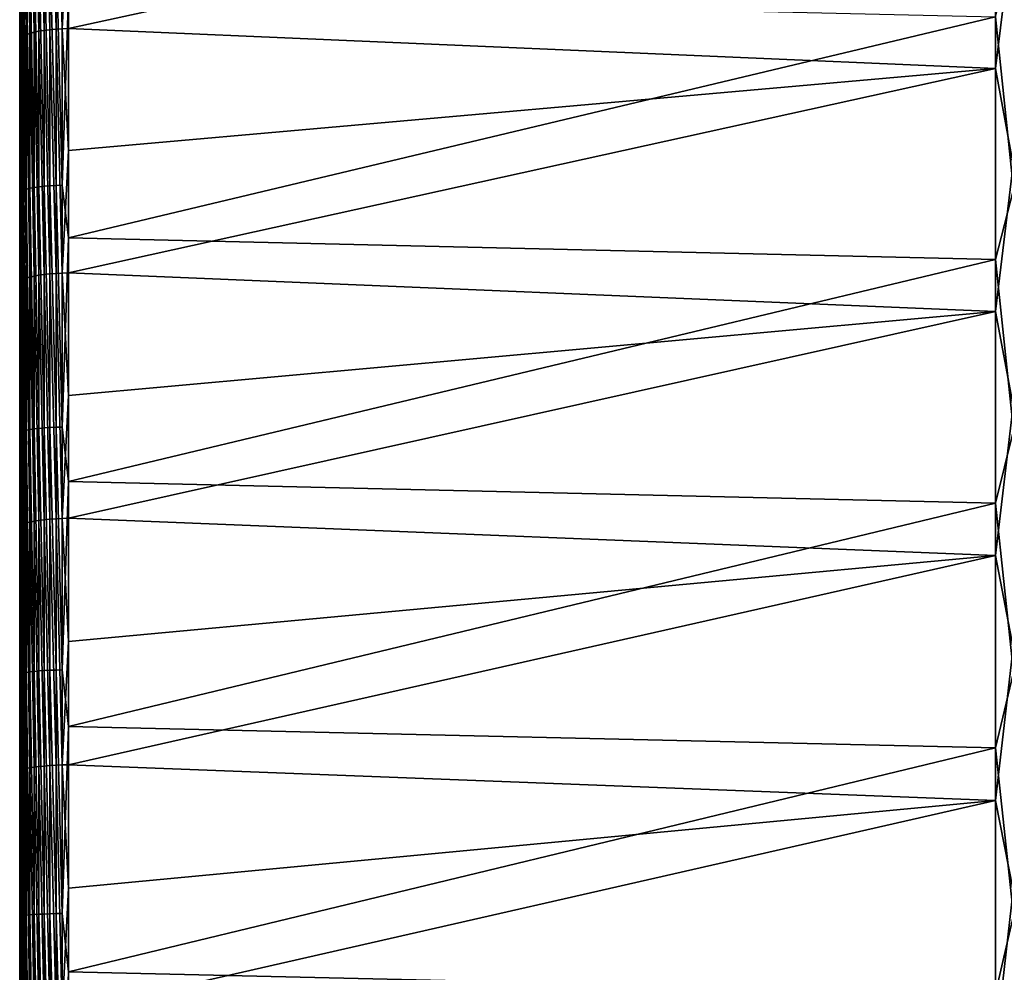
# Model space of a CAD drawing. Header units: metres. Extents: x -2 to 78, y -85 to 85.
# Tile 261 of 500: x -2 to 9, y 6 to 16. Entities that reach past the tile are written whole.
import ezdxf

# ---------------------------------------------------------------- set-up
doc = ezdxf.new("R2010")
doc.units = ezdxf.units.M
doc.layers.add('solid_20004802', color=7, linetype='CONTINUOUS')

msp = doc.modelspace()

# ---------------------------------------------------------------- linework, layer by layer
at = {"layer": 'solid_20004802'}
for points in [[(-1.5, 83.258568, 6), (-1.5, -84.275047, 6.163754), (-1.5, 84.064049, 8.574336)], [(-1.5, -84.047867, 8.731274), (-1.5, 83.762627, 11.13998), (-1.5, 84.064049, 8.574336)], [(-1.5, -84.275047, 6.163754), (-1.5, -84.047867, 8.731274), (-1.5, 84.064049, 8.574336)], [(-1.5, 84.063683, -8.577851), (-1.5, -84.233299, -6.710284), (-1.5, 83.258568, -6)], [(-1.5, 84.063683, -8.577851), (-1.5, -83.989441, -9.276398), (-1.5, -84.233299, -6.710284)], [(-1.5, 84.063683, -8.577851), (-1.5, 83.761658, -11.147238), (-1.5, -83.989441, -9.276398)], [(-1.5, -83.7425, 11.290233), (-1.5, 83.382469, 13.698088), (-1.5, 83.762627, 11.13998)], [(-1.5, -84.047867, 8.731274), (-1.5, -83.7425, 11.290233), (-1.5, 83.762627, 11.13998)], [(-1.5, 83.761658, -11.147238), (-1.5, -83.667503, -11.833186), (-1.5, -83.989441, -9.276398)], [(-1.5, 83.761658, -11.147238), (-1.5, 83.380692, -13.708941), (-1.5, -83.667503, -11.833186)], [(-1.5, -84.485718, -1.562456), (-1.5, 83.465836, -1.201142), (-1.5, 83.396744, -3.601473)], [(-1.5, -84.494072, 1.014369), (-1.5, 83.465836, 1.201142), (-1.5, 83.465836, -1.201142)], [(-1.5, -84.485718, -1.562456), (-1.5, -84.494072, 1.014369), (-1.5, 83.465836, -1.201142)], [(-1.5, -84.42382, 3.591127), (-1.5, 83.396744, 3.601473), (-1.5, 83.465836, 1.201142)], [(-1.5, -84.494072, 1.014369), (-1.5, -84.42382, 3.591127), (-1.5, 83.465836, 1.201142)], [(-1.5, -84.398743, -4.138745), (-1.5, 83.396744, -3.601473), (-1.5, 83.258568, -6)], [(-1.5, -84.275047, 6.163754), (-1.5, 83.258568, 6), (-1.5, 83.396744, 3.601473)], [(-1.5, -84.398743, -4.138745), (-1.5, -84.485718, -1.562456), (-1.5, 83.396744, -3.601473)], [(-1.5, -84.42382, 3.591127), (-1.5, -84.275047, 6.163754), (-1.5, 83.396744, 3.601473)], [(-1.5, -83.359253, 13.838844), (-1.5, 82.924355, 16.242805), (-1.5, 83.382469, 13.698088)], [(-1.5, -83.7425, 11.290233), (-1.5, -83.359253, 13.838844), (-1.5, 83.382469, 13.698088)], [(-1.5, 83.380692, -13.708941), (-1.5, -83.2677, -14.379457), (-1.5, -83.667503, -11.833186)], [(-1.5, 83.380692, -13.708941), (-1.5, 82.92157, -16.257021), (-1.5, -83.2677, -14.379457)], [(-1.5, -84.233299, -6.710284), (-1.5, -84.398743, -4.138745), (-1.5, 83.258568, -6)], [(-1.5, -82.898399, 16.374718), (-1.5, 82.388428, 18.772947), (-1.5, 82.924355, 16.242805)], [(-1.5, -83.359253, 13.838844), (-1.5, -82.898399, 16.374718), (-1.5, 82.924355, 16.242805)], [(-1.5, 82.92157, -16.257021), (-1.5, -82.790443, -16.912085), (-1.5, -83.2677, -14.379457)], [(-1.5, 82.92157, -16.257021), (-1.5, 82.384445, -18.790449), (-1.5, -82.790443, -16.912085)], [(-1.5, -82.360535, 18.894983), (-1.5, 81.775566, 21.284594), (-1.5, 82.388428, 18.772947)], [(-1.5, -82.898399, 16.374718), (-1.5, -82.360535, 18.894983), (-1.5, 82.388428, 18.772947)], [(-1.5, 82.384445, -18.790449), (-1.5, -82.236214, -19.428957), (-1.5, -82.790443, -16.912085)], [(-1.5, 82.384445, -18.790449), (-1.5, 81.770096, -21.305588), (-1.5, -82.236214, -19.428957)], [(-1.5, -81.745895, 21.398249), (-1.5, 81.085915, 23.777138), (-1.5, 81.775566, 21.284594)], [(-1.5, -82.360535, 18.894983), (-1.5, -81.745895, 21.398249), (-1.5, 81.775566, 21.284594)], [(-1.5, 81.770096, -21.305588), (-1.5, -81.60537, -21.928061), (-1.5, -82.236214, -19.428957)], [(-1.5, 81.770096, -21.305588), (-1.5, 81.078903, -23.801054), (-1.5, -81.60537, -21.928061)], [(-1.5, -81.055412, 23.880901), (-1.5, 80.320518, 26.246721), (-1.5, 81.085915, 23.777138)], [(-1.5, -81.745895, 21.398249), (-1.5, -81.055412, 23.880901), (-1.5, 81.085915, 23.777138)], [(-1.5, 81.078903, -23.801054), (-1.5, -80.898781, -24.406256), (-1.5, -81.60537, -21.928061)], [(-1.5, 81.078903, -23.801054), (-1.5, 80.311546, -26.27416), (-1.5, -80.898781, -24.406256)], [(-1.5, -80.289253, 26.342213), (-1.5, 79.479713, 28.692392), (-1.5, 80.320518, 26.246721)], [(-1.5, -81.055412, 23.880901), (-1.5, -80.289253, 26.342213), (-1.5, 80.320518, 26.246721)], [(-1.5, 80.311546, -26.27416), (-1.5, -80.116699, -26.862438), (-1.5, -80.898781, -24.406256)], [(-1.5, 80.311546, -26.27416), (-1.5, 79.468918, -28.722286), (-1.5, -80.116699, -26.862438)], [(-1.5, -79.44873, 28.778061), (-1.5, 78.564629, 31.110697), (-1.5, 79.479713, 28.692392)], [(-1.5, -80.289253, 26.342213), (-1.5, -79.44873, 28.778061), (-1.5, 79.479713, 28.692392)], [(-1.5, 79.468918, -28.722286), (-1.5, -79.260376, -29.292841), (-1.5, -80.116699, -26.862438)], [(-1.5, 79.468918, -28.722286), (-1.5, 78.551414, -31.144053), (-1.5, -79.260376, -29.292841)], [(-1.5, -78.534019, 31.187908), (-1.5, 77.575951, 33.500004), (-1.5, 78.564629, 31.110697)], [(-1.5, -79.44873, 28.778061), (-1.5, -78.534019, 31.187908), (-1.5, 78.564629, 31.110697)], [(-1.5, 78.551414, -31.144053), (-1.5, -78.329994, -31.696842), (-1.5, -79.260376, -29.292841)], [(-1.5, 78.551414, -31.144053), (-1.5, 77.560379, -33.535992), (-1.5, -78.329994, -31.696842)], [(-1.5, -77.546425, 33.568226), (-1.5, 76.514526, 35.858101), (-1.5, 77.575951, 33.500004)], [(-1.5, -78.534019, 31.187908), (-1.5, -77.546425, 33.568226), (-1.5, 77.575951, 33.500004)], [(-1.5, 77.560379, -33.535992), (-1.5, -77.32708, -34.070507), (-1.5, -78.329994, -31.696842)], [(-1.5, 77.560379, -33.535992), (-1.5, 76.496223, -35.897137), (-1.5, -77.32708, -34.070507)], [(-1.5, -76.486465, 35.917938), (-1.5, 75.381653, 38.182255), (-1.5, 76.514526, 35.858101)], [(-1.5, -77.546425, 33.568226), (-1.5, -76.486465, 35.917938), (-1.5, 76.514526, 35.858101)], [(-1.5, 76.496223, -35.897137), (-1.5, -76.2519, -36.413273), (-1.5, -77.32708, -34.070507)], [(-1.5, 76.496223, -35.897137), (-1.5, 75.361496, -38.222084), (-1.5, -76.2519, -36.413273)], [(-1.5, -75.356438, 38.232029), (-1.5, 74.177872, 40.471222), (-1.5, 75.381653, 38.182255)], [(-1.5, -76.486465, 35.917938), (-1.5, -75.356438, 38.232029), (-1.5, 75.381653, 38.182255)], [(-1.5, 75.361496, -38.222084), (-1.5, -75.106087, -38.721462), (-1.5, -76.2519, -36.413273)], [(-1.5, 75.361496, -38.222084), (-1.5, 74.155876, -40.511539), (-1.5, -75.106087, -38.721462)], [(-1.5, -74.155876, 40.511539), (-1.5, 72.905022, 42.7216), (-1.5, 74.177872, 40.471222)], [(-1.5, -75.356438, 38.232029), (-1.5, -74.155876, 40.511539), (-1.5, 74.177872, 40.471222)], [(-1.5, 74.155876, -40.511539), (-1.5, -73.890167, -40.994164), (-1.5, -75.106087, -38.721462)], [(-1.5, 74.155876, -40.511539), (-1.5, 72.886398, -42.753403), (-1.5, -73.890167, -40.994164)], [(-1.5, -72.882553, 42.759991), (-1.5, 71.563446, 44.932735), (-1.5, 72.905022, 42.7216)], [(-1.5, -74.155876, 40.511539), (-1.5, -72.882553, 42.759991), (-1.5, 72.905022, 42.7216)], [(-1.5, 72.886398, -42.753403), (-1.5, -72.605667, -43.228382), (-1.5, -73.890167, -40.994164)], [(-1.5, 72.886398, -42.753403), (-1.5, 71.549713, -44.954594), (-1.5, -72.605667, -43.228382)], [(-1.5, -71.541382, 44.967854), (-1.5, 70.155327, 47.101025), (-1.5, 71.563446, 44.932735)], [(-1.5, -72.882553, 42.759991), (-1.5, -71.541382, 44.967854), (-1.5, 71.563446, 44.932735)], [(-1.5, 71.549713, -44.954594), (-1.5, -71.253609, -45.422482), (-1.5, -72.605667, -43.228382)], [(-1.5, 71.549713, -44.954594), (-1.5, 70.145203, -47.116077), (-1.5, -71.253609, -45.422482)], [(-1.5, -70.131737, 47.136112), (-1.5, 68.681053, 49.225918), (-1.5, 70.155327, 47.101025)], [(-1.5, -71.541382, 44.967854), (-1.5, -70.131737, 47.136112), (-1.5, 70.155327, 47.101025)], [(-1.5, 70.145203, -47.116077), (-1.5, -69.835129, -47.574478), (-1.5, -71.253609, -45.422482)], [(-1.5, 70.145203, -47.116077), (-1.5, 68.675835, -49.233204), (-1.5, -69.835129, -47.574478)], [(-1.5, -68.656769, 49.259777), (-1.5, 67.142876, 51.304096), (-1.5, 68.681053, 49.225918)], [(-1.5, -70.131737, 47.136112), (-1.5, -68.656769, 49.259777), (-1.5, 68.681053, 49.225918)], [(-1.5, 68.675835, -49.233204), (-1.5, -68.351959, -49.681873), (-1.5, -69.835129, -47.574478)], [(-1.5, 68.675835, -49.233204), (-1.5, 67.142235, -51.304947), (-1.5, -68.351959, -49.681873)], [(-1.5, -67.117104, 51.337814), (-1.5, 65.541519, 53.334682), (-1.5, 67.142876, 51.304096)], [(-1.5, -68.656769, 49.259777), (-1.5, -67.117104, 51.337814), (-1.5, 67.142876, 51.304096)], [(-1.5, 67.142235, -51.304947), (-1.5, -66.804787, -51.743568), (-1.5, -68.351959, -49.681873)], [(-1.5, 67.142235, -51.304947), (-1.5, 65.546677, -53.32832), (-1.5, -66.804787, -51.743568)], [(-1.5, 65.546677, -53.32832), (-1.5, -65.195976, -53.756512), (-1.5, -66.804787, -51.743568)], [(-1.5, 65.546677, -53.32832), (-1.5, 63.889511, -55.302872), (-1.5, -65.195976, -53.756512)], [(-1.5, -65.51516, 53.367039), (-1.5, 63.878952, 55.315052), (-1.5, 65.541519, 53.334682)], [(-1.5, -67.117104, 51.337814), (-1.5, -65.51516, 53.367039), (-1.5, 65.541519, 53.334682)], [(-1.5, 63.889511, -55.302872), (-1.5, -63.525936, -55.720127), (-1.5, -65.195976, -53.756512)], [(-1.5, 63.889511, -55.302872), (-1.5, 62.1735, -57.225273), (-1.5, -63.525936, -55.720127)], [(-1.5, -63.85133, 55.346958), (-1.5, 62.156601, 57.243652), (-1.5, 63.878952, 55.315052)], [(-1.5, -65.51516, 53.367039), (-1.5, -63.85133, 55.346958), (-1.5, 63.878952, 55.315052)], [(-1.5, 62.1735, -57.225273), (-1.5, -61.797405, -57.631218), (-1.5, -63.525936, -55.720127)], [(-1.5, 62.1735, -57.225273), (-1.5, 60.399166, -59.095001), (-1.5, -61.797405, -57.631218)], [(-1.5, -62.128162, 57.274487), (-1.5, 60.375801, 59.118851), (-1.5, 62.156601, 57.243652)], [(-1.5, -63.85133, 55.346958), (-1.5, -62.128162, 57.274487), (-1.5, 62.156601, 57.243652)], [(-1.5, 60.399166, -59.095001), (-1.5, -60.010788, -59.489353), (-1.5, -61.797405, -57.631218)], [(-1.5, 60.399166, -59.095001), (-1.5, 58.569046, -60.909298), (-1.5, -60.010788, -59.489353)], [(-1.5, -60.346375, 59.148911), (-1.5, 58.538864, 60.938324), (-1.5, 60.375801, 59.118851)], [(-1.5, -62.128162, 57.274487), (-1.5, -60.346375, 59.148911), (-1.5, 60.375801, 59.118851)], [(-1.5, 58.569046, -60.909298), (-1.5, -58.168903, -61.291557), (-1.5, -60.010788, -59.489353)], [(-1.5, 58.569046, -60.909298), (-1.5, 56.684185, -62.667236), (-1.5, -58.168903, -61.291557)], [(-1.5, -58.508404, 60.967552), (-1.5, 56.646557, 62.701229), (-1.5, 58.538864, 60.938324)], [(-1.5, -60.346375, 59.148911), (-1.5, -58.508404, 60.967552), (-1.5, 58.538864, 60.938324)], [(-1.5, 56.684185, -62.667236), (-1.5, -56.272442, -63.037216), (-1.5, -58.168903, -61.291557)], [(-1.5, 56.684185, -62.667236), (-1.5, 54.74667, -64.366745), (-1.5, -56.272442, -63.037216)], [(-1.5, -56.615578, 62.729221), (-1.5, 54.701843, 64.404861), (-1.5, 56.646557, 62.701229)], [(-1.5, -58.508404, 60.967552), (-1.5, -56.615578, 62.729221), (-1.5, 56.646557, 62.701229)], [(-1.5, 54.74667, -64.366745), (-1.5, -54.323975, -64.723885), (-1.5, -56.272442, -63.037216)], [(-1.5, 54.74667, -64.366745), (-1.5, 52.758369, -66.00631), (-1.5, -54.323975, -64.723885)], [(-1.5, -54.669567, 64.432243), (-1.5, 52.705208, 66.048759), (-1.5, 54.701843, 64.404861)], [(-1.5, -56.615578, 62.729221), (-1.5, -54.669567, 64.432243), (-1.5, 54.701843, 64.404861)], [(-1.5, 52.758369, -66.00631), (-1.5, -52.324833, -66.350517), (-1.5, -54.323975, -64.723885)], [(-1.5, 52.758369, -66.00631), (-1.5, 50.720623, -67.584717), (-1.5, -52.324833, -66.350517)], [(-1.5, -52.672703, 66.074692), (-1.5, 50.659908, 67.630241), (-1.5, 52.705208, 66.048759)], [(-1.5, -54.669567, 64.432243), (-1.5, -52.672703, 66.074692), (-1.5, 52.705208, 66.048759)], [(-1.5, 50.720623, -67.584717), (-1.5, -50.276936, -67.915428), (-1.5, -52.324833, -66.350517)], [(-1.5, 50.720623, -67.584717), (-1.5, 48.636215, -69.099907), (-1.5, -50.276936, -67.915428)], [(-1.5, -50.625984, 67.65564), (-1.5, 48.566544, 69.148895), (-1.5, 50.659908, 67.630241)], [(-1.5, -52.672703, 66.074692), (-1.5, -50.625984, 67.65564), (-1.5, 50.659908, 67.630241)], [(-1.5, 48.636215, -69.099907), (-1.5, -48.182556, -69.417), (-1.5, -50.276936, -67.915428)], [(-1.5, 48.636215, -69.099907), (-1.5, 46.505901, -70.551239), (-1.5, -48.182556, -69.417)], [(-1.5, -48.532509, 69.172775), (-1.5, 46.428219, 70.602379), (-1.5, 48.566544, 69.148895)], [(-1.5, -50.625984, 67.65564), (-1.5, -48.532509, 69.172775), (-1.5, 48.566544, 69.148895)], [(-1.5, 46.505901, -70.551239), (-1.5, -46.042858, -70.854294), (-1.5, -48.182556, -69.417)], [(-1.5, 46.505901, -70.551239), (-1.5, 44.333065, -71.936478), (-1.5, -46.042858, -70.854294)], [(-1.5, -46.392849, 70.625641), (-1.5, 44.246086, 71.990021), (-1.5, 46.428219, 70.602379)], [(-1.5, -48.532509, 69.172775), (-1.5, -46.392849, 70.625641), (-1.5, 46.428219, 70.602379)], [(-1.5, 44.333065, -71.936478), (-1.5, -43.860962, -72.225296), (-1.5, -46.042858, -70.854294)], [(-1.5, 44.333065, -71.936478), (-1.5, 42.118202, -73.255272), (-1.5, -43.860962, -72.225296)], [(-1.5, -44.210499, 72.011864), (-1.5, 42.022636, 73.31012), (-1.5, 44.246086, 71.990021)], [(-1.5, -46.392849, 70.625641), (-1.5, -44.210499, 72.011864), (-1.5, 44.246086, 71.990021)], [(-1.5, 42.118202, -73.255272), (-1.5, -41.637516, -73.529549), (-1.5, -43.860962, -72.225296)], [(-1.5, 42.118202, -73.255272), (-1.5, 39.864937, -74.505455), (-1.5, -41.637516, -73.529549)], [(-1.5, -41.986031, 73.331108), (-1.5, 39.759983, 74.561531), (-1.5, 42.022636, 73.31012)], [(-1.5, -44.210499, 72.011864), (-1.5, -41.986031, 73.331108), (-1.5, 42.022636, 73.31012)], [(-1.5, 39.864937, -74.505455), (-1.5, -39.376133, -74.764946), (-1.5, -41.637516, -73.529549)], [(-1.5, 39.864937, -74.505455), (-1.5, 37.573872, -75.686737), (-1.5, -39.376133, -74.764946)], [(-1.5, -39.722878, 74.581291), (-1.5, 37.459682, 75.743301), (-1.5, 39.759983, 74.561531)], [(-1.5, -41.986031, 73.331108), (-1.5, -39.722878, 74.581291), (-1.5, 39.759983, 74.561531)], [(-1.5, 37.573872, -75.686737), (-1.5, -37.077316, -75.931221), (-1.5, -39.376133, -74.764946)], [(-1.5, 37.573872, -75.686737), (-1.5, 35.248463, -76.797279), (-1.5, -37.077316, -75.931221)], [(-1.5, -37.422066, 75.761917), (-1.5, 35.124897, 76.853882), (-1.5, 37.459682, 75.743301)], [(-1.5, -39.722878, 74.581291), (-1.5, -37.422066, 75.761917), (-1.5, 37.459682, 75.743301)], [(-1.5, 35.248463, -76.797279), (-1.5, -34.74477, -77.026466), (-1.5, -37.077316, -75.931221)], [(-1.5, 35.248463, -76.797279), (-1.5, 32.889835, -77.836609), (-1.5, -34.74477, -77.026466)], [(-1.5, -35.086472, 76.871422), (-1.5, 32.75647, 77.892815), (-1.5, 35.124897, 76.853882)], [(-1.5, -37.422066, 75.761917), (-1.5, -35.086472, 76.871422), (-1.5, 35.124897, 76.853882)], [(-1.5, 32.889835, -77.836609), (-1.5, -32.379246, -78.050385), (-1.5, -34.74477, -77.026466)], [(-1.5, 32.889835, -77.836609), (-1.5, 30.500837, -78.803391), (-1.5, -32.379246, -78.050385)], [(-1.5, -32.71804, 77.908974), (-1.5, 30.358191, 78.858467), (-1.5, 32.75647, 77.892815)], [(-1.5, -35.086472, 76.871422), (-1.5, -32.71804, 77.908974), (-1.5, 32.75647, 77.892815)], [(-1.5, 30.500837, -78.803391), (-1.5, -29.984119, -79.001442), (-1.5, -32.379246, -78.050385)], [(-1.5, 30.500837, -78.803391), (-1.5, 28.083511, -79.696899), (-1.5, -29.984119, -79.001442)], [(-1.5, -30.318665, 78.873665), (-1.5, 27.930639, 79.750595), (-1.5, 30.358191, 78.858467)], [(-1.5, -32.71804, 77.908974), (-1.5, -30.318665, 78.873665), (-1.5, 30.358191, 78.858467)], [(-1.5, 28.083511, -79.696899), (-1.5, -27.560806, -79.879166), (-1.5, -29.984119, -79.001442)], [(-1.5, 28.083511, -79.696899), (-1.5, 25.63974, -80.516335), (-1.5, -27.560806, -79.879166)], [(-1.5, -27.891415, 79.76432), (-1.5, 25.477736, 80.567741), (-1.5, 27.930639, 79.750595)], [(-1.5, -30.318665, 78.873665), (-1.5, -27.891415, 79.76432), (-1.5, 27.930639, 79.750595)], [(-1.5, 25.63974, -80.516335), (-1.5, -25.111906, -80.68251), (-1.5, -27.560806, -79.879166)], [(-1.5, 25.63974, -80.516335), (-1.5, 23.172642, -81.260735), (-1.5, -25.111906, -80.68251)], [(-1.5, -25.437338, 80.580505), (-1.5, 23.000288, 81.309685), (-1.5, 25.477736, 80.567741)], [(-1.5, -27.891415, 79.76432), (-1.5, -25.437338, 80.580505), (-1.5, 25.477736, 80.567741)], [(-1.5, 23.172642, -81.260735), (-1.5, -22.639858, -81.410782), (-1.5, -25.111906, -80.68251)], [(-1.5, 23.172642, -81.260735), (-1.5, 20.683275, -81.929718), (-1.5, -22.639858, -81.410782)], [(-1.5, -22.960251, 81.320992), (-1.5, 20.501831, 81.975304), (-1.5, 23.000288, 81.309685)], [(-1.5, -25.437338, 80.580505), (-1.5, -22.960251, 81.320992), (-1.5, 23.000288, 81.309685)], [(-1.5, 20.683275, -81.929718), (-1.5, -20.146275, -82.063416), (-1.5, -22.639858, -81.410782)], [(-1.5, 20.683275, -81.929718), (-1.5, 18.175488, -82.522293), (-1.5, -20.146275, -82.063416)], [(-1.5, -20.460794, 81.985565), (-1.5, 17.983908, 82.564262), (-1.5, 20.501831, 81.975304)], [(-1.5, -22.960251, 81.320992), (-1.5, -20.460794, 81.985565), (-1.5, 20.501831, 81.975304)], [(-1.5, 18.175488, -82.522293), (-1.5, -17.6346, -82.639572), (-1.5, -20.146275, -82.063416)], [(-1.5, 18.175488, -82.522293), (-1.5, 15.6499, -83.038292), (-1.5, -17.6346, -82.639572)], [(-1.495667, 16.36739, -82.96682), (-1.5, 15.6499, -83.038292), (-1.5, 18.175488, -82.522293)], [(-1.349133, 18.076399, 82.910431), (-1.298501, 15.541405, 83.466721), (-1.298501, 18.088392, 82.952026)], [(-1.298501, 18.088392, 82.952026), (-1.242579, 15.55064, 83.501717), (-1.242579, 18.098759, 82.98671)], [(-1.298501, 18.088392, 82.952026), (-1.298501, 15.541405, 83.466721), (-1.242579, 15.55064, 83.501717)], [(-1.242579, 18.098759, 82.98671), (-1.182359, 15.558308, 83.529121), (-1.182359, 18.107321, 83.013855)], [(-1.242579, 18.098759, 82.98671), (-1.242579, 15.55064, 83.501717), (-1.182359, 15.558308, 83.529121)], [(-1.182359, 18.107321, 83.013855), (-1.118908, 15.564264, 83.548454), (-1.118908, 18.113922, 83.032982)], [(-1.182359, 18.107321, 83.013855), (-1.182359, 15.558308, 83.529121), (-1.118908, 15.564264, 83.548454)], [(-1.118908, 18.113922, 83.032982), (-1.053349, 15.568401, 83.559372), (-1.053349, 18.118441, 83.043762)], [(-1.118908, 18.113922, 83.032982), (-1.118908, 15.564264, 83.548454), (-1.053349, 15.568401, 83.559372)], [(-1.053349, 18.118441, 83.043762), (-1.053349, 15.568401, 83.559372), (-0.986912, 16.847733, 83.313591)], [(-1.495667, 15.46366, 83.139999), (-1.495667, 18.00029, 82.627922), (-1.5, 17.983908, 82.564262)], [(-1.5, -17.943035, 82.573143), (-1.5, 15.449135, 83.075867), (-1.5, 17.983908, 82.564262)], [(-1.495667, 15.46366, 83.139999), (-1.5, 17.983908, 82.564262), (-1.5, 15.449135, 83.075867)], [(-1.5, -20.460794, 81.985565), (-1.5, -17.943035, 82.573143), (-1.5, 17.983908, 82.564262)], [(-1.482551, 18.016775, 82.691116), (-1.495667, 18.00029, 82.627922), (-1.482551, 15.478143, 83.203674)], [(-1.482551, 15.478143, 83.203674), (-1.495667, 18.00029, 82.627922), (-1.495667, 15.46366, 83.139999)], [(-1.482551, 18.016775, 82.691116), (-1.460884, 15.492347, 83.265045), (-1.460884, 18.032917, 82.752007)], [(-1.482551, 18.016775, 82.691116), (-1.482551, 15.478143, 83.203674), (-1.460884, 15.492347, 83.265045)], [(-1.460884, 18.032917, 82.752007), (-1.431051, 15.50601, 83.323021), (-1.431051, 18.048414, 82.809525)], [(-1.460884, 18.032917, 82.752007), (-1.460884, 15.492347, 83.265045), (-1.431051, 15.50601, 83.323021)], [(-1.431051, 18.048414, 82.809525), (-1.393579, 15.518886, 83.376579), (-1.393579, 18.06299, 82.862648)], [(-1.431051, 18.048414, 82.809525), (-1.431051, 15.50601, 83.323021), (-1.393579, 15.518886, 83.376579)], [(-1.393579, 18.06299, 82.862648), (-1.349133, 15.530756, 83.424767), (-1.349133, 18.076399, 82.910431)], [(-1.393579, 18.06299, 82.862648), (-1.393579, 15.518886, 83.376579), (-1.349133, 15.530756, 83.424767)], [(-1.349133, 18.076399, 82.910431), (-1.349133, 15.530756, 83.424767), (-1.298501, 15.541405, 83.466721)], [(8.740137, 17.686007, 82.879242), (-0.986912, 16.847733, 83.313591), (-0.986912, 15.570683, 83.561676)], [(8.740137, 15.150281, 83.380051), (8.740137, 17.686007, 82.879242), (-0.986912, 15.570683, 83.561676)], [(8.924562, 16.66118, 83.077682), (8.740137, 17.686007, 82.879242), (8.740137, 15.150281, 83.380051)], [(-1.053349, 15.568401, 83.559372), (-0.986912, 15.570683, 83.561676), (-0.986912, 16.847733, 83.313591)], [(8.924562, 16.66118, 83.077682), (8.740137, 15.150281, 83.380051), (8.924562, 14.144382, 83.542999)], [(-1.349133, 16.423952, -83.253525), (-1.298501, 16.432312, -83.295906), (-1.298501, 13.909027, -83.754211)], [(-1.298501, 16.432312, -83.295906), (-1.242579, 16.439299, -83.331322), (-1.242579, 13.914941, -83.789818)], [(-1.298501, 13.909027, -83.754211), (-1.298501, 16.432312, -83.295906), (-1.242579, 13.914941, -83.789818)], [(-1.242579, 16.439299, -83.331322), (-1.182359, 16.444784, -83.359131), (-1.182359, 13.919584, -83.81778)], [(-1.242579, 13.914941, -83.789818), (-1.242579, 16.439299, -83.331322), (-1.182359, 13.919584, -83.81778)], [(-1.182359, 16.444784, -83.359131), (-1.118908, 16.448673, -83.378845), (-1.118908, 13.922876, -83.837608)], [(-1.182359, 13.919584, -83.81778), (-1.182359, 16.444784, -83.359131), (-1.118908, 13.922876, -83.837608)], [(-1.118908, 16.448673, -83.378845), (-1.053349, 16.450897, -83.390121), (-1.053349, 13.924759, -83.848938)], [(-1.118908, 13.922876, -83.837608), (-1.118908, 16.448673, -83.378845), (-1.053349, 13.924759, -83.848938)], [(-0.986912, 15.921096, -83.495621), (-1.053349, 13.924759, -83.848938), (-1.053349, 16.450897, -83.390121)], [(-1.495667, 13.854074, -83.423309), (-1.5, 15.6499, -83.038292), (-1.495667, 16.36739, -82.96682)], [(-1.495667, 16.36739, -82.96682), (-1.482551, 16.38002, -83.030838), (-1.482551, 13.864764, -83.487679)], [(-1.495667, 13.854074, -83.423309), (-1.495667, 16.36739, -82.96682), (-1.482551, 13.864764, -83.487679)], [(-1.482551, 16.38002, -83.030838), (-1.460884, 16.3922, -83.092575), (-1.460884, 13.875074, -83.549767)], [(-1.482551, 13.864764, -83.487679), (-1.482551, 16.38002, -83.030838), (-1.460884, 13.875074, -83.549767)], [(-1.460884, 16.3922, -83.092575), (-1.431051, 16.403715, -83.150948), (-1.431051, 13.884822, -83.608459)], [(-1.460884, 13.875074, -83.549767), (-1.460884, 16.3922, -83.092575), (-1.431051, 13.884822, -83.608459)], [(-1.431051, 16.403715, -83.150948), (-1.393579, 16.414362, -83.204918), (-1.393579, 13.893833, -83.66272)], [(-1.431051, 13.884822, -83.608459), (-1.431051, 16.403715, -83.150948), (-1.393579, 13.893833, -83.66272)], [(-1.393579, 16.414362, -83.204918), (-1.349133, 16.423952, -83.253525), (-1.349133, 13.90195, -83.711594)], [(-1.393579, 13.893833, -83.66272), (-1.393579, 16.414362, -83.204918), (-1.349133, 13.90195, -83.711594)], [(-1.349133, 13.90195, -83.711594), (-1.349133, 16.423952, -83.253525), (-1.298501, 13.909027, -83.754211)], [(8.92717, 13.881227, -83.586807), (8.740137, 15.6944, -83.27935), (8.92717, 16.399469, -83.129425)], [(-0.986912, 15.921096, -83.495621), (-0.986912, 13.373616, -83.94133), (-1.053349, 13.924759, -83.848938)], [(8.740137, 15.6944, -83.27935), (-0.986912, 13.373616, -83.94133), (-0.986912, 15.921096, -83.495621)], [(-1.5, 15.6499, -83.038292), (-1.5, -15.105719, -83.139008), (-1.5, -17.6346, -82.639572)], [(-1.5, 15.6499, -83.038292), (-1.5, 13.110655, -83.476868), (-1.5, -15.105719, -83.139008)], [(-1.495667, 13.854074, -83.423309), (-1.5, 13.110655, -83.476868), (-1.5, 15.6499, -83.038292)], [(8.740137, 15.6944, -83.27935), (8.740137, 13.147399, -83.719231), (-0.986912, 13.373616, -83.94133)], [(8.92717, 13.881227, -83.586807), (8.740137, 13.147399, -83.719231), (8.740137, 15.6944, -83.27935)], [(-1.460884, 15.492347, 83.265045), (-1.431051, 12.949082, 83.758484), (-1.431051, 15.50601, 83.323021)], [(-1.431051, 15.50601, 83.323021), (-1.393579, 12.960244, 83.812416), (-1.393579, 15.518886, 83.376579)], [(-1.431051, 15.50601, 83.323021), (-1.431051, 12.949082, 83.758484), (-1.393579, 12.960244, 83.812416)], [(-1.393579, 15.518886, 83.376579), (-1.349133, 12.970566, 83.860954), (-1.349133, 15.530756, 83.424767)], [(-1.393579, 15.518886, 83.376579), (-1.393579, 12.960244, 83.812416), (-1.349133, 12.970566, 83.860954)], [(-1.349133, 15.530756, 83.424767), (-1.298501, 12.979858, 83.903236), (-1.298501, 15.541405, 83.466721)], [(-1.349133, 15.530756, 83.424767), (-1.349133, 12.970566, 83.860954), (-1.298501, 12.979858, 83.903236)], [(-1.298501, 15.541405, 83.466721), (-1.242579, 12.987954, 83.938499), (-1.242579, 15.55064, 83.501717)], [(-1.298501, 15.541405, 83.466721), (-1.298501, 12.979858, 83.903236), (-1.242579, 12.987954, 83.938499)], [(-1.242579, 15.55064, 83.501717), (-1.182359, 12.994719, 83.966141), (-1.182359, 15.558308, 83.529121)], [(-1.242579, 15.55064, 83.501717), (-1.242579, 12.987954, 83.938499), (-1.182359, 12.994719, 83.966141)], [(-1.182359, 15.558308, 83.529121), (-1.118908, 13.000025, 83.985657), (-1.118908, 15.564264, 83.548454)], [(-1.182359, 15.558308, 83.529121), (-1.182359, 12.994719, 83.966141), (-1.118908, 13.000025, 83.985657)], [(-1.118908, 15.564264, 83.548454), (-1.053349, 13.003777, 83.996704), (-1.053349, 15.568401, 83.559372)], [(-1.118908, 15.564264, 83.548454), (-1.118908, 13.000025, 83.985657), (-1.053349, 13.003777, 83.996704)], [(-1.053349, 15.568401, 83.559372), (-0.986912, 14.289987, 83.790192), (-0.986912, 15.570683, 83.561676)], [(-1.053349, 15.568401, 83.559372), (-1.053349, 13.003777, 83.996704), (-0.986912, 14.289987, 83.790192)], [(8.740137, 15.150281, 83.380051), (-0.986912, 15.570683, 83.561676), (-0.986912, 14.289987, 83.790192)], [(-1.495667, 12.91255, 83.574219), (-1.495667, 15.46366, 83.139999), (-1.5, 15.449135, 83.075867)], [(-1.5, -15.4077, 83.08358), (-1.5, 12.900185, 83.509666), (-1.5, 15.449135, 83.075867)], [(-1.495667, 12.91255, 83.574219), (-1.5, 15.449135, 83.075867), (-1.5, 12.900185, 83.509666)], [(-1.5, -17.943035, 82.573143), (-1.5, -15.4077, 83.08358), (-1.5, 15.449135, 83.075867)], [(-1.482551, 15.478143, 83.203674), (-1.495667, 15.46366, 83.139999), (-1.482551, 12.925014, 83.638321)], [(-1.482551, 12.925014, 83.638321), (-1.495667, 15.46366, 83.139999), (-1.495667, 12.91255, 83.574219)], [(-1.482551, 15.478143, 83.203674), (-1.460884, 12.937267, 83.700104), (-1.460884, 15.492347, 83.265045)], [(-1.482551, 15.478143, 83.203674), (-1.482551, 12.925014, 83.638321), (-1.460884, 12.937267, 83.700104)], [(-1.460884, 15.492347, 83.265045), (-1.460884, 12.937267, 83.700104), (-1.431051, 12.949082, 83.758484)], [(8.740137, 15.150281, 83.380051), (-0.986912, 14.289987, 83.790192), (-0.986912, 13.005943, 83.999077)], [(8.740137, 12.600462, 83.803291), (8.740137, 15.150281, 83.380051), (-0.986912, 13.005943, 83.999077)], [(8.924562, 14.144382, 83.542999), (8.740137, 15.150281, 83.380051), (8.740137, 12.600462, 83.803291)], [(-1.053349, 13.003777, 83.996704), (-0.986912, 13.005943, 83.999077), (-0.986912, 14.289987, 83.790192)], [(8.924562, 14.144382, 83.542999), (8.740137, 12.600462, 83.803291), (8.924562, 11.614677, 83.932091)], [(-1.495667, 11.328117, -83.803688), (-1.5, 13.110655, -83.476868), (-1.495667, 13.854074, -83.423309)], [(-1.495667, 13.854074, -83.423309), (-1.482551, 13.864764, -83.487679), (-1.482551, 11.336859, -83.868347)], [(-1.495667, 11.328117, -83.803688), (-1.495667, 13.854074, -83.423309), (-1.482551, 11.336859, -83.868347)], [(-1.482551, 13.864764, -83.487679), (-1.460884, 13.875074, -83.549767), (-1.460884, 11.345288, -83.930717)], [(-1.482551, 11.336859, -83.868347), (-1.482551, 13.864764, -83.487679), (-1.460884, 11.345288, -83.930717)], [(-1.460884, 13.875074, -83.549767), (-1.431051, 13.884822, -83.608459), (-1.431051, 11.353259, -83.989677)], [(-1.460884, 11.345288, -83.930717), (-1.460884, 13.875074, -83.549767), (-1.431051, 11.353259, -83.989677)], [(-1.431051, 13.884822, -83.608459), (-1.393579, 13.893833, -83.66272), (-1.393579, 11.360627, -84.044189)], [(-1.431051, 11.353259, -83.989677), (-1.431051, 13.884822, -83.608459), (-1.393579, 11.360627, -84.044189)], [(-1.393579, 13.893833, -83.66272), (-1.349133, 13.90195, -83.711594), (-1.349133, 11.367264, -84.093285)], [(-1.393579, 11.360627, -84.044189), (-1.393579, 13.893833, -83.66272), (-1.349133, 11.367264, -84.093285)], [(-1.349133, 13.90195, -83.711594), (-1.298501, 13.909027, -83.754211), (-1.298501, 11.373051, -84.136101)], [(-1.349133, 11.367264, -84.093285), (-1.349133, 13.90195, -83.711594), (-1.298501, 11.373051, -84.136101)], [(-1.298501, 13.909027, -83.754211), (-1.242579, 13.914941, -83.789818), (-1.242579, 11.377886, -84.171867)], [(-1.298501, 11.373051, -84.136101), (-1.298501, 13.909027, -83.754211), (-1.242579, 11.377886, -84.171867)], [(-1.242579, 13.914941, -83.789818), (-1.182359, 13.919584, -83.81778), (-1.182359, 11.381683, -84.199959)], [(-1.242579, 11.377886, -84.171867), (-1.242579, 13.914941, -83.789818), (-1.182359, 11.381683, -84.199959)], [(-1.182359, 13.919584, -83.81778), (-1.118908, 13.922876, -83.837608), (-1.118908, 11.384375, -84.219872)], [(-1.182359, 11.381683, -84.199959), (-1.182359, 13.919584, -83.81778), (-1.118908, 11.384375, -84.219872)], [(-1.118908, 13.922876, -83.837608), (-1.053349, 13.924759, -83.848938), (-1.053349, 11.385914, -84.231255)], [(-1.118908, 11.384375, -84.219872), (-1.118908, 13.922876, -83.837608), (-1.053349, 11.385914, -84.231255)], [(-0.986912, 13.373616, -83.94133), (-1.053349, 11.385914, -84.231255), (-1.053349, 13.924759, -83.848938)], [(8.92717, 11.350319, -83.967934), (8.740137, 13.147399, -83.719231), (8.92717, 13.881227, -83.586807)], [(-0.986912, 13.373616, -83.94133), (-0.986912, 10.813757, -84.309326), (-1.053349, 11.385914, -84.231255)], [(8.740137, 13.147399, -83.719231), (-0.986912, 10.813757, -84.309326), (-0.986912, 13.373616, -83.94133)], [(8.740137, 13.147399, -83.719231), (8.740137, 10.588167, -84.081238), (-0.986912, 10.813757, -84.309326)], [(8.92717, 11.350319, -83.967934), (8.740137, 10.588167, -84.081238), (8.740137, 13.147399, -83.719231)], [(-1.5, 13.110655, -83.476868), (-1.5, -12.563663, -83.560944), (-1.5, -15.105719, -83.139008)], [(-1.5, 13.110655, -83.476868), (-1.5, 10.558365, -83.837936), (-1.5, -12.563663, -83.560944)], [(-1.495667, 11.328117, -83.803688), (-1.5, 10.558365, -83.837936), (-1.5, 13.110655, -83.476868)], [(-1.482551, 12.925014, 83.638321), (-1.495667, 12.91255, 83.574219), (-1.482551, 10.359782, 83.994637)], [(-1.482551, 12.925014, 83.638321), (-1.460884, 10.370073, 84.056778), (-1.460884, 12.937267, 83.700104)], [(-1.482551, 12.925014, 83.638321), (-1.482551, 10.359782, 83.994637), (-1.460884, 10.370073, 84.056778)], [(-1.460884, 12.937267, 83.700104), (-1.431051, 10.380028, 84.115501), (-1.431051, 12.949082, 83.758484)], [(-1.460884, 12.937267, 83.700104), (-1.460884, 10.370073, 84.056778), (-1.431051, 10.380028, 84.115501)], [(-1.431051, 12.949082, 83.758484), (-1.393579, 10.389464, 84.169762), (-1.393579, 12.960244, 83.812416)], [(-1.431051, 12.949082, 83.758484), (-1.431051, 10.380028, 84.115501), (-1.393579, 10.389464, 84.169762)], [(-1.393579, 12.960244, 83.812416), (-1.349133, 10.398228, 84.218597), (-1.349133, 12.970566, 83.860954)], [(-1.393579, 12.960244, 83.812416), (-1.393579, 10.389464, 84.169762), (-1.349133, 10.398228, 84.218597)], [(-1.349133, 12.970566, 83.860954), (-1.298501, 10.406155, 84.261147), (-1.298501, 12.979858, 83.903236)], [(-1.349133, 12.970566, 83.860954), (-1.349133, 10.398228, 84.218597), (-1.298501, 10.406155, 84.261147)], [(-1.298501, 12.979858, 83.903236), (-1.242579, 10.413102, 84.296661), (-1.242579, 12.987954, 83.938499)], [(-1.298501, 12.979858, 83.903236), (-1.298501, 10.406155, 84.261147), (-1.242579, 10.413102, 84.296661)], [(-1.242579, 12.987954, 83.938499), (-1.182359, 10.418957, 84.324493), (-1.182359, 12.994719, 83.966141)], [(-1.242579, 12.987954, 83.938499), (-1.242579, 10.413102, 84.296661), (-1.182359, 10.418957, 84.324493)], [(-1.182359, 12.994719, 83.966141), (-1.118908, 10.423607, 84.34417), (-1.118908, 13.000025, 83.985657)], [(-1.182359, 12.994719, 83.966141), (-1.182359, 10.418957, 84.324493), (-1.118908, 10.423607, 84.34417)], [(-1.118908, 13.000025, 83.985657), (-1.053349, 10.426969, 84.355331), (-1.053349, 13.003777, 83.996704)], [(-1.118908, 13.000025, 83.985657), (-1.118908, 10.423607, 84.34417), (-1.053349, 10.426969, 84.355331)], [(-1.053349, 13.003777, 83.996704), (-0.986912, 11.718853, 84.188293), (-0.986912, 13.005943, 83.999077)], [(-1.053349, 13.003777, 83.996704), (-1.053349, 10.426969, 84.355331), (-0.986912, 11.718853, 84.188293)], [(8.740137, 12.600462, 83.803291), (-0.986912, 13.005943, 83.999077), (-0.986912, 11.718853, 84.188293)], [(-1.495667, 10.349348, 83.930176), (-1.495667, 12.91255, 83.574219), (-1.5, 12.900185, 83.509666)], [(-1.5, -12.85858, 83.51606), (-1.5, 10.338593, 83.865303), (-1.5, 12.900185, 83.509666)], [(-1.495667, 10.349348, 83.930176), (-1.5, 12.900185, 83.509666), (-1.5, 10.338593, 83.865303)], [(-1.5, -15.4077, 83.08358), (-1.5, -12.85858, 83.51606), (-1.5, 12.900185, 83.509666)], [(-1.482551, 10.359782, 83.994637), (-1.495667, 12.91255, 83.574219), (-1.495667, 10.349348, 83.930176)], [(8.740137, 12.600462, 83.803291), (-0.986912, 11.718853, 84.188293), (-0.986912, 10.429017, 84.35778)], [(8.740137, 10.038921, 84.148582), (8.740137, 12.600462, 83.803291), (-0.986912, 10.429017, 84.35778)], [(8.924562, 11.614677, 83.932091), (8.740137, 12.600462, 83.803291), (8.740137, 10.038921, 84.148582)], [(-1.053349, 10.426969, 84.355331), (-0.986912, 10.429017, 84.35778), (-0.986912, 11.718853, 84.188293)], [(8.924562, 11.614677, 83.932091), (8.740137, 10.038921, 84.148582), (8.924562, 9.074375, 84.244598)], [(-1.393579, 11.360627, -84.044189), (-1.349133, 11.367264, -84.093285), (-1.349133, 8.822206, -84.398247)], [(-1.349133, 11.367264, -84.093285), (-1.298501, 11.373051, -84.136101), (-1.298501, 8.826697, -84.441216)], [(-1.349133, 8.822206, -84.398247), (-1.349133, 11.367264, -84.093285), (-1.298501, 8.826697, -84.441216)], [(-1.298501, 11.373051, -84.136101), (-1.242579, 11.377886, -84.171867), (-1.242579, 8.83045, -84.477112)], [(-1.298501, 8.826697, -84.441216), (-1.298501, 11.373051, -84.136101), (-1.242579, 8.83045, -84.477112)], [(-1.242579, 11.377886, -84.171867), (-1.182359, 11.381683, -84.199959), (-1.182359, 8.833397, -84.505302)], [(-1.242579, 8.83045, -84.477112), (-1.242579, 11.377886, -84.171867), (-1.182359, 8.833397, -84.505302)], [(-1.182359, 11.381683, -84.199959), (-1.118908, 11.384375, -84.219872), (-1.118908, 8.835486, -84.525291)], [(-1.182359, 8.833397, -84.505302), (-1.182359, 11.381683, -84.199959), (-1.118908, 8.835486, -84.525291)], [(-1.118908, 11.384375, -84.219872), (-1.053349, 11.385914, -84.231255), (-1.053349, 8.83668, -84.53672)], [(-1.118908, 8.835486, -84.525291), (-1.118908, 11.384375, -84.219872), (-1.053349, 8.83668, -84.53672)], [(-0.986912, 10.813757, -84.309326), (-1.053349, 8.83668, -84.53672), (-1.053349, 11.385914, -84.231255)], [(-1.495667, 8.791824, -84.107597), (-1.5, 10.558365, -83.837936), (-1.495667, 11.328117, -83.803688)], [(-1.495667, 11.328117, -83.803688), (-1.482551, 11.336859, -83.868347), (-1.482551, 8.798609, -84.172493)], [(-1.495667, 8.791824, -84.107597), (-1.495667, 11.328117, -83.803688), (-1.482551, 8.798609, -84.172493)], [(-1.482551, 11.336859, -83.868347), (-1.460884, 11.345288, -83.930717), (-1.460884, 8.805151, -84.235085)], [(-1.482551, 8.798609, -84.172493), (-1.482551, 11.336859, -83.868347), (-1.460884, 8.805151, -84.235085)], [(-1.460884, 11.345288, -83.930717), (-1.431051, 11.353259, -83.989677), (-1.431051, 8.811337, -84.294266)], [(-1.460884, 8.805151, -84.235085), (-1.460884, 11.345288, -83.930717), (-1.431051, 8.811337, -84.294266)], [(-1.431051, 11.353259, -83.989677), (-1.393579, 11.360627, -84.044189), (-1.393579, 8.817056, -84.348976)], [(-1.431051, 8.811337, -84.294266), (-1.431051, 11.353259, -83.989677), (-1.393579, 8.817056, -84.348976)], [(-1.393579, 8.817056, -84.348976), (-1.393579, 11.360627, -84.044189), (-1.349133, 8.822206, -84.398247)], [(8.92717, 8.809055, -84.272438), (8.740137, 10.588167, -84.081238), (8.92717, 11.350319, -83.967934)], [(-0.986912, 10.813757, -84.309326), (-0.986912, 8.243887, -84.599281), (-1.053349, 8.83668, -84.53672)], [(8.740137, 10.588167, -84.081238), (-0.986912, 8.243887, -84.599281), (-0.986912, 10.813757, -84.309326)], [(-1.5, 10.558365, -83.837936), (-1.5, -10.009012, -83.905289), (-1.5, -12.563663, -83.560944)], [(-1.5, 10.558365, -83.837936), (-1.5, 7.997005, -84.120888), (-1.5, -10.009012, -83.905289)], [(-1.495667, 8.791824, -84.107597), (-1.5, 7.997005, -84.120888), (-1.5, 10.558365, -83.837936)], [(8.740137, 10.588167, -84.081238), (8.740137, 8.019087, -84.365028), (-0.986912, 8.243887, -84.599281)], [(8.92717, 8.809055, -84.272438), (8.740137, 8.019087, -84.365028), (8.740137, 10.588167, -84.081238)], [(-1.495667, 7.776454, 84.207542), (-1.495667, 10.349348, 83.930176), (-1.5, 10.338593, 83.865303)], [(-1.5, -10.297006, 83.870438), (-1.5, 7.768047, 84.142349), (-1.5, 10.338593, 83.865303)], [(-1.495667, 7.776454, 84.207542), (-1.5, 10.338593, 83.865303), (-1.5, 7.768047, 84.142349)], [(-1.5, -12.85858, 83.51606), (-1.5, -10.297006, 83.870438), (-1.5, 10.338593, 83.865303)], [(-1.482551, 10.359782, 83.994637), (-1.495667, 10.349348, 83.930176), (-1.482551, 7.784849, 84.272301)], [(-1.482551, 7.784849, 84.272301), (-1.495667, 10.349348, 83.930176), (-1.495667, 7.776454, 84.207542)], [(-1.482551, 10.359782, 83.994637), (-1.460884, 7.793167, 84.334732), (-1.460884, 10.370073, 84.056778)], [(-1.482551, 10.359782, 83.994637), (-1.482551, 7.784849, 84.272301), (-1.460884, 7.793167, 84.334732)], [(-1.460884, 10.370073, 84.056778), (-1.431051, 7.801251, 84.393738), (-1.431051, 10.380028, 84.115501)], [(-1.460884, 10.370073, 84.056778), (-1.460884, 7.793167, 84.334732), (-1.431051, 7.801251, 84.393738)], [(-1.431051, 10.380028, 84.115501), (-1.393579, 7.808954, 84.448265), (-1.393579, 10.389464, 84.169762)], [(-1.431051, 10.380028, 84.115501), (-1.431051, 7.801251, 84.393738), (-1.393579, 7.808954, 84.448265)], [(-1.393579, 10.389464, 84.169762), (-1.349133, 7.816149, 84.49736), (-1.349133, 10.398228, 84.218597)], [(-1.393579, 10.389464, 84.169762), (-1.393579, 7.808954, 84.448265), (-1.349133, 7.816149, 84.49736)], [(-1.349133, 10.398228, 84.218597), (-1.298501, 7.822702, 84.540138), (-1.298501, 10.406155, 84.261147)], [(-1.349133, 10.398228, 84.218597), (-1.349133, 7.816149, 84.49736), (-1.298501, 7.822702, 84.540138)], [(-1.298501, 10.406155, 84.261147), (-1.242579, 7.828495, 84.575844), (-1.242579, 10.413102, 84.296661)], [(-1.298501, 10.406155, 84.261147), (-1.298501, 7.822702, 84.540138), (-1.242579, 7.828495, 84.575844)], [(-1.242579, 10.413102, 84.296661), (-1.182359, 7.833434, 84.603859), (-1.182359, 10.418957, 84.324493)], [(-1.242579, 10.413102, 84.296661), (-1.242579, 7.828495, 84.575844), (-1.182359, 7.833434, 84.603859)], [(-1.182359, 10.418957, 84.324493), (-1.118908, 7.837423, 84.623672), (-1.118908, 10.423607, 84.34417)], [(-1.182359, 10.418957, 84.324493), (-1.182359, 7.833434, 84.603859), (-1.118908, 7.837423, 84.623672)], [(-1.118908, 10.423607, 84.34417), (-1.053349, 7.840392, 84.634933), (-1.053349, 10.426969, 84.355331)], [(-1.118908, 10.423607, 84.34417), (-1.118908, 7.837423, 84.623672), (-1.053349, 7.840392, 84.634933)], [(-1.053349, 10.426969, 84.355331), (-0.986912, 9.136739, 84.507515), (-0.986912, 10.429017, 84.35778)], [(-1.053349, 10.426969, 84.355331), (-1.053349, 7.840392, 84.634933), (-0.986912, 9.136739, 84.507515)], [(8.740137, 10.038921, 84.148582), (-0.986912, 10.429017, 84.35778), (-0.986912, 9.136739, 84.507515)], [(8.740137, 10.038921, 84.148582), (-0.986912, 9.136739, 84.507515), (-0.986912, 7.84232, 84.637451)], [(8.740137, 7.468043, 84.415596), (8.740137, 10.038921, 84.148582), (-0.986912, 7.84232, 84.637451)], [(8.924562, 9.074375, 84.244598), (8.740137, 10.038921, 84.148582), (8.740137, 7.468043, 84.415596)], [(-1.053349, 7.840392, 84.634933), (-0.986912, 7.84232, 84.637451), (-0.986912, 9.136739, 84.507515)], [(8.924562, 9.074375, 84.244598), (8.740137, 7.468043, 84.415596), (8.924562, 6.525794, 84.480232)], [(-1.495667, 6.247509, -84.334763), (-1.5, 7.997005, -84.120888), (-1.495667, 8.791824, -84.107597)], [(-1.495667, 8.791824, -84.107597), (-1.482551, 8.798609, -84.172493), (-1.482551, 6.25233, -84.399841)], [(-1.495667, 6.247509, -84.334763), (-1.495667, 8.791824, -84.107597), (-1.482551, 6.25233, -84.399841)], [(-1.482551, 8.798609, -84.172493), (-1.460884, 8.805151, -84.235085), (-1.460884, 6.256979, -84.462601)], [(-1.482551, 6.25233, -84.399841), (-1.482551, 8.798609, -84.172493), (-1.460884, 6.256979, -84.462601)], [(-1.460884, 8.805151, -84.235085), (-1.431051, 8.811337, -84.294266), (-1.431051, 6.261375, -84.521935)], [(-1.460884, 6.256979, -84.462601), (-1.460884, 8.805151, -84.235085), (-1.431051, 6.261375, -84.521935)], [(-1.431051, 8.811337, -84.294266), (-1.393579, 8.817056, -84.348976), (-1.393579, 6.265439, -84.57679)], [(-1.431051, 6.261375, -84.521935), (-1.431051, 8.811337, -84.294266), (-1.393579, 6.265439, -84.57679)], [(-1.393579, 8.817056, -84.348976), (-1.349133, 8.822206, -84.398247), (-1.349133, 6.269099, -84.626198)], [(-1.393579, 6.265439, -84.57679), (-1.393579, 8.817056, -84.348976), (-1.349133, 6.269099, -84.626198)], [(-1.349133, 8.822206, -84.398247), (-1.298501, 8.826697, -84.441216), (-1.298501, 6.27229, -84.669281)], [(-1.349133, 6.269099, -84.626198), (-1.349133, 8.822206, -84.398247), (-1.298501, 6.27229, -84.669281)], [(-1.298501, 8.826697, -84.441216), (-1.242579, 8.83045, -84.477112), (-1.242579, 6.274957, -84.705276)], [(-1.298501, 6.27229, -84.669281), (-1.298501, 8.826697, -84.441216), (-1.242579, 6.274957, -84.705276)], [(-1.242579, 8.83045, -84.477112), (-1.182359, 8.833397, -84.505302), (-1.182359, 6.277051, -84.733543)], [(-1.242579, 6.274957, -84.705276), (-1.242579, 8.83045, -84.477112), (-1.182359, 6.277051, -84.733543)], [(-1.182359, 8.833397, -84.505302), (-1.118908, 8.835486, -84.525291), (-1.118908, 6.278536, -84.753586)], [(-1.182359, 6.277051, -84.733543), (-1.182359, 8.833397, -84.505302), (-1.118908, 6.278536, -84.753586)], [(-1.118908, 8.835486, -84.525291), (-1.053349, 8.83668, -84.53672), (-1.053349, 6.279385, -84.765045)], [(-1.118908, 6.278536, -84.753586), (-1.118908, 8.835486, -84.525291), (-1.053349, 6.279385, -84.765045)], [(-0.986912, 8.243887, -84.599281), (-1.053349, 6.279385, -84.765045), (-1.053349, 8.83668, -84.53672)], [(8.92717, 6.259754, -84.500053), (8.740137, 8.019087, -84.365028), (8.92717, 8.809055, -84.272438)], [(-0.986912, 8.243887, -84.599281), (-0.986912, 5.666385, -84.810921), (-1.053349, 6.279385, -84.765045)], [(8.740137, 8.019087, -84.365028), (-0.986912, 5.666385, -84.810921), (-0.986912, 8.243887, -84.599281)], [(-1.5, 7.997005, -84.120888), (-1.5, -7.445931, -84.171455), (-1.5, -10.009012, -83.905289)], [(-1.5, 7.997005, -84.120888), (-1.5, 5.427629, -84.325676), (-1.5, -7.445931, -84.171455)], [(-1.495667, 6.247509, -84.334763), (-1.5, 5.427629, -84.325676), (-1.5, 7.997005, -84.120888)], [(8.740137, 8.019087, -84.365028), (8.740137, 5.442547, -84.570343), (-0.986912, 5.666385, -84.810921)], [(8.92717, 6.259754, -84.500053), (8.740137, 5.442547, -84.570343), (8.740137, 8.019087, -84.365028)], [(-1.495667, 5.196279, 84.406059), (-1.495667, 7.776454, 84.207542), (-1.5, 7.768047, 84.142349)], [(-1.5, -7.725948, 84.146217), (-1.5, 5.189373, 84.34066), (-1.5, 7.768047, 84.142349)], [(-1.495667, 5.196279, 84.406059), (-1.5, 7.768047, 84.142349), (-1.5, 5.189373, 84.34066)], [(-1.5, -10.297006, 83.870438), (-1.5, -7.725948, 84.146217), (-1.5, 7.768047, 84.142349)], [(-1.482551, 7.784849, 84.272301), (-1.495667, 7.776454, 84.207542), (-1.482551, 5.202625, 84.471046)], [(-1.482551, 5.202625, 84.471046), (-1.495667, 7.776454, 84.207542), (-1.495667, 5.196279, 84.406059)], [(-1.482551, 7.784849, 84.272301), (-1.460884, 5.208962, 84.533707), (-1.460884, 7.793167, 84.334732)], [(-1.482551, 7.784849, 84.272301), (-1.482551, 5.202625, 84.471046), (-1.460884, 5.208962, 84.533707)], [(-1.460884, 7.793167, 84.334732), (-1.431051, 5.215168, 84.592934), (-1.431051, 7.801251, 84.393738)], [(-1.460884, 7.793167, 84.334732), (-1.460884, 5.208962, 84.533707), (-1.431051, 5.215168, 84.592934)], [(-1.431051, 7.801251, 84.393738), (-1.393579, 5.221129, 84.647675), (-1.393579, 7.808954, 84.448265)], [(-1.431051, 7.801251, 84.393738), (-1.431051, 5.215168, 84.592934), (-1.393579, 5.221129, 84.647675)], [(-1.393579, 7.808954, 84.448265), (-1.349133, 5.226749, 84.696968), (-1.349133, 7.816149, 84.49736)], [(-1.393579, 7.808954, 84.448265), (-1.393579, 5.221129, 84.647675), (-1.349133, 5.226749, 84.696968)], [(-1.349133, 7.816149, 84.49736), (-1.298501, 5.231923, 84.739929), (-1.298501, 7.822702, 84.540138)], [(-1.349133, 7.816149, 84.49736), (-1.349133, 5.226749, 84.696968), (-1.298501, 5.231923, 84.739929)], [(-1.298501, 7.822702, 84.540138), (-1.242579, 5.236555, 84.77581), (-1.242579, 7.828495, 84.575844)], [(-1.298501, 7.822702, 84.540138), (-1.298501, 5.231923, 84.739929), (-1.242579, 5.236555, 84.77581)], [(-1.242579, 7.828495, 84.575844), (-1.182359, 5.240572, 84.803963), (-1.182359, 7.833434, 84.603859)], [(-1.242579, 7.828495, 84.575844), (-1.242579, 5.236555, 84.77581), (-1.182359, 5.240572, 84.803963)], [(-1.182359, 7.833434, 84.603859), (-1.118908, 5.243897, 84.823891), (-1.118908, 7.837423, 84.623672)], [(-1.182359, 7.833434, 84.603859), (-1.182359, 5.240572, 84.803963), (-1.118908, 5.243897, 84.823891)], [(-1.118908, 7.837423, 84.623672), (-1.053349, 5.246469, 84.835243), (-1.053349, 7.840392, 84.634933)], [(-1.118908, 7.837423, 84.623672), (-1.118908, 5.243897, 84.823891), (-1.053349, 5.246469, 84.835243)], [(-1.053349, 7.840392, 84.634933), (-0.986912, 6.546064, 84.747559), (-0.986912, 7.84232, 84.637451)], [(-1.053349, 7.840392, 84.634933), (-1.053349, 5.246469, 84.835243), (-0.986912, 6.546064, 84.747559)], [(8.740137, 7.468043, 84.415596), (-0.986912, 7.84232, 84.637451), (-0.986912, 6.546064, 84.747559)], [(8.740137, 7.468043, 84.415596), (-0.986912, 6.546064, 84.747559), (-0.986912, 5.248276, 84.837822)], [(8.740137, 4.890217, 84.604073), (8.740137, 7.468043, 84.415596), (-0.986912, 5.248276, 84.837822)], [(8.924562, 6.525794, 84.480232), (8.740137, 7.468043, 84.415596), (8.740137, 4.890217, 84.604073)], [(-1.053349, 5.246469, 84.835243), (-0.986912, 5.248276, 84.837822), (-0.986912, 6.546064, 84.747559)], [(8.924562, 6.525794, 84.480232), (8.740137, 4.890217, 84.604073), (8.924562, 3.971257, 84.638794)], [(-1.495667, 3.697494, -84.484985), (-1.5, 5.427629, -84.325676), (-1.495667, 6.247509, -84.334763)], [(-1.495667, 6.247509, -84.334763), (-1.482551, 6.25233, -84.399841), (-1.482551, 3.700347, -84.550179)], [(-1.495667, 3.697494, -84.484985), (-1.495667, 6.247509, -84.334763), (-1.482551, 3.700347, -84.550179)], [(-1.482551, 6.25233, -84.399841), (-1.460884, 6.256979, -84.462601), (-1.460884, 3.703099, -84.613045)], [(-1.482551, 3.700347, -84.550179), (-1.482551, 6.25233, -84.399841), (-1.460884, 3.703099, -84.613045)], [(-1.460884, 6.256979, -84.462601), (-1.431051, 6.261375, -84.521935), (-1.431051, 3.7057, -84.672485)], [(-1.460884, 3.703099, -84.613045), (-1.460884, 6.256979, -84.462601), (-1.431051, 3.7057, -84.672485)], [(-1.431051, 6.261375, -84.521935), (-1.393579, 6.265439, -84.57679), (-1.393579, 3.708105, -84.72744)], [(-1.431051, 3.7057, -84.672485), (-1.431051, 6.261375, -84.521935), (-1.393579, 3.708105, -84.72744)], [(-1.393579, 6.265439, -84.57679), (-1.349133, 6.269099, -84.626198), (-1.349133, 3.710271, -84.776939)], [(-1.393579, 3.708105, -84.72744), (-1.393579, 6.265439, -84.57679), (-1.349133, 3.710271, -84.776939)], [(-1.349133, 6.269099, -84.626198), (-1.298501, 6.27229, -84.669281), (-1.298501, 3.71216, -84.820099)], [(-1.349133, 3.710271, -84.776939), (-1.349133, 6.269099, -84.626198), (-1.298501, 3.71216, -84.820099)], [(-1.298501, 6.27229, -84.669281), (-1.242579, 6.274957, -84.705276), (-1.242579, 3.713738, -84.856155)], [(-1.298501, 3.71216, -84.820099), (-1.298501, 6.27229, -84.669281), (-1.242579, 3.713738, -84.856155)], [(-1.242579, 6.274957, -84.705276), (-1.182359, 6.277051, -84.733543), (-1.182359, 3.714978, -84.884476)], [(-1.242579, 3.713738, -84.856155), (-1.242579, 6.274957, -84.705276), (-1.182359, 3.714978, -84.884476)], [(-1.182359, 6.277051, -84.733543), (-1.118908, 6.278536, -84.753586), (-1.118908, 3.715856, -84.904556)], [(-1.182359, 3.714978, -84.884476), (-1.182359, 6.277051, -84.733543), (-1.118908, 3.715856, -84.904556)], [(-1.118908, 6.278536, -84.753586), (-1.053349, 6.279385, -84.765045), (-1.053349, 3.716359, -84.916031)], [(-1.118908, 3.715856, -84.904556), (-1.118908, 6.278536, -84.753586), (-1.053349, 3.716359, -84.916031)], [(-0.986912, 5.666385, -84.810921), (-1.053349, 3.716359, -84.916031), (-1.053349, 6.279385, -84.765045)], [(8.92717, 3.704741, -84.650566), (8.740137, 5.442547, -84.570343), (8.92717, 6.259754, -84.500053)], [(-0.986912, 5.666385, -84.810921), (-0.986912, 3.083638, -84.944046), (-1.053349, 3.716359, -84.916031)], [(8.740137, 5.442547, -84.570343), (-0.986912, 3.083638, -84.944046), (-0.986912, 5.666385, -84.810921)]]:
    msp.add_3dface(points, dxfattribs=at)

doc.saveas('drawing.dxf')
